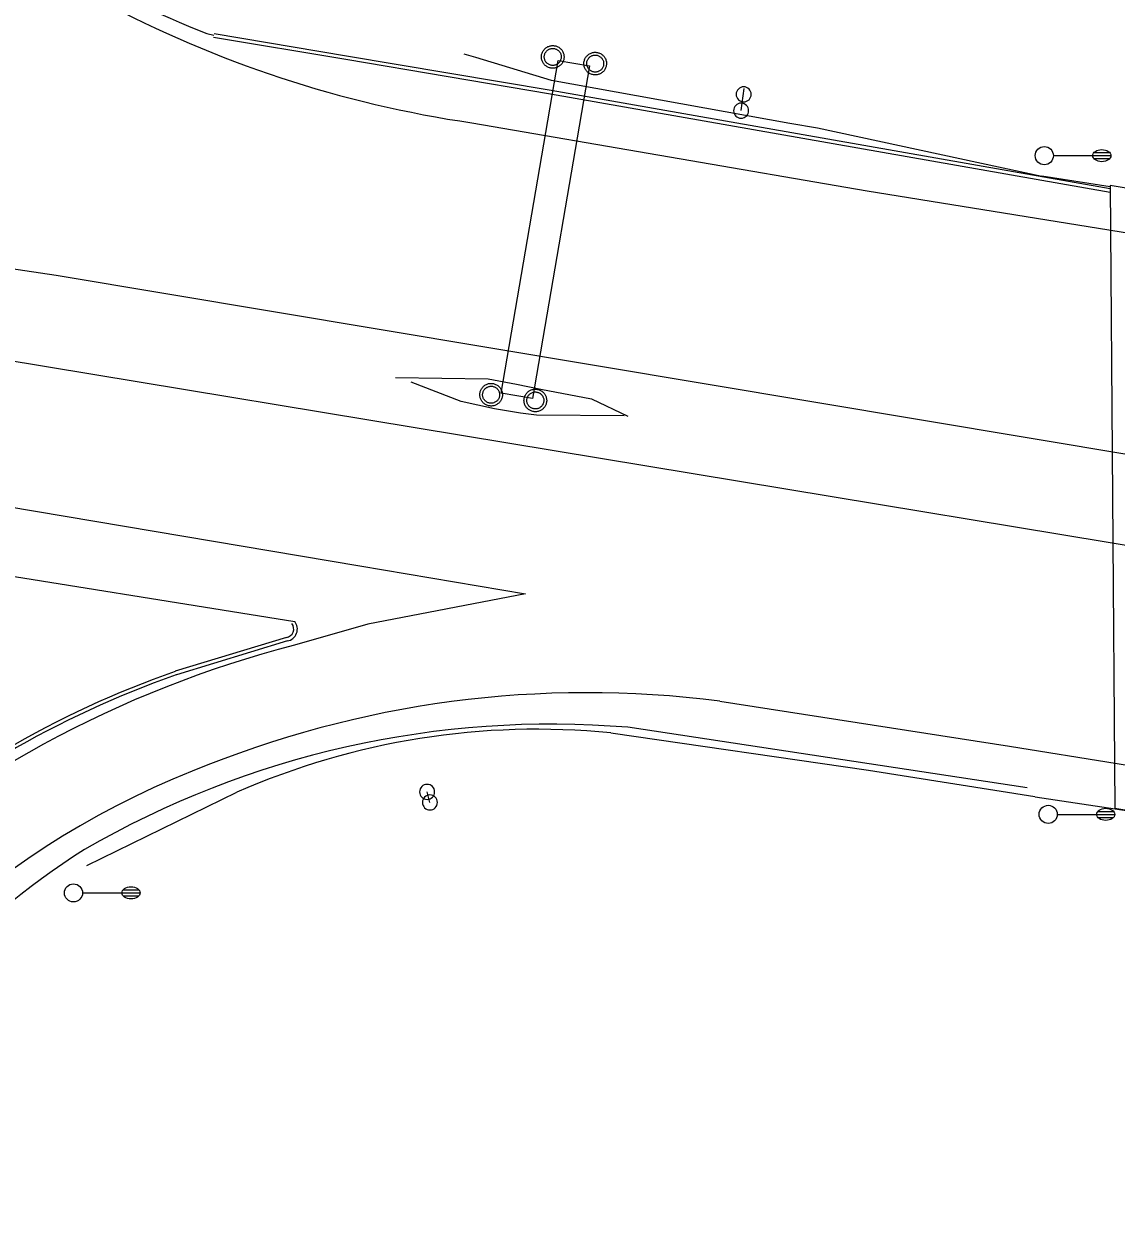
# Model space of a CAD drawing. Extents: x 2145380 to 2157287, y 139568 to 149130.
# Drawn here: x 2150509.8 to 2150690.2, y 142899.7 to 143097.1 of the extents above; entities that cross this region are included whole.
import ezdxf

# ---------------------------------------------------------------- set-up
doc = ezdxf.new("R2010")
doc.units = 0
for name, color, linetype in [('TOPO_Asphalt', 7, 'Continuous'), ('TOPO_BRIDGE_Floor Deck', 7, 'Continuous'), ('TOPO_Curb Back', 7, 'Continuous'), ('TOPO_Guardrail', 7, 'Continuous'), ('TOPO_Light Pole', 7, 'Continuous'), ('TOPO_Misc', 7, 'Continuous'), ('TOPO_Power Pole', 7, 'Continuous'), ('TOPO_Sign', 7, 'Continuous'), ('TOPO_Wall Freestanding', 7, 'Continuous')]:
    doc.layers.add(name, color=color, linetype=linetype)

# ---------------------------------------------------------------- blocks, each defined once
blk = doc.blocks.new('LP')
at = {"layer": 'TOPO_Light Pole'}
blk.add_line((3.81, 0), (20.32, 0), dxfattribs=at)
for points in [[(20.32, 0), (27.94, 0)], [(20.32, 0), (23.5, 0)], [(20.83, 1.27), (27.43, 1.27)], [(20.83, 1.27), (23.5, 1.27)], [(23.71, 1.27), (27.43, 1.27)], [(23.71, 0), (27.94, 0)], [(20.83, -1.27), (27.43, -1.27)], [(20.83, -1.27), (23.5, -1.27)], [(23.71, -1.27), (27.43, -1.27)]]:
    blk.add_lwpolyline(points, dxfattribs=at)
blk.add_circle((0, 0), 3.81, dxfattribs=at)
blk.add_ellipse((24.13, 0), major_axis=(3.81, 0), ratio=0.666667, dxfattribs=at)
blk = doc.blocks.new('POST')
at = {"layer": 'TOPO_Misc'}
for start, end in [(90, 180), (180, 270), (360, 90), (270, 0)]:
    blk.add_arc((-0.01, 0.03), 3.16, start, end, dxfattribs=at)

msp = doc.modelspace()

# ---------------------------------------------------------------- linework, layer by layer
at = {"layer": 'TOPO_Asphalt'}
for points in [[(2150540.07, 143095.47), (2150541.2, 143095.19)], [(2150583.83, 143080.72), (2150649.08, 143069.5), (2150760.59, 143051.51), (2150914.01, 143025.51), (2150978.84, 143014.7), (2151012.47, 143009.49)], [(2150436.47, 143067.28), (2150515.2, 143055.55), (2151174.97, 142945.21), (2151211.43, 142940.13), (2151259.94, 142934.86), (2151300.52, 142931.17), (2151355.41, 142927.31), (2151405.3, 142925.05), (2151475.72, 142923.75), (2151543.63, 142923.74), (2151549.5, 142923.82)], [(2151177.21, 142930.58), (2150490.56, 143044.2)], [(2150354.92, 143038.82), (2150408.11, 143032.32), (2150487.54, 143020.67), (2150565.32, 143007.54), (2150592.65, 143002.93), (2150566.64, 142997.91), (2150554.52, 142994.44)], [(2150273.5, 143029.87), (2150337.92, 143026.89), (2150404.55, 143020.99), (2150496.24, 143007.74), (2150554.56, 142998.37)], [(2150624.77, 142985.18), (2150672.57, 142977.74), (2150690.38, 142974.89), (2150857.05, 142947.51), (2151005.53, 142922.6), (2151066.8, 142912.35)], [(2150675.5, 142970.9), (2150609.6, 142980.89)]]:
    msp.add_lwpolyline(points, dxfattribs=at)
for centre, radius, start, end in [((2150579.52, 143199.54), 111.3, 235.6717, 249.2396), ((2150610.58, 143265.09), 186.3, 241.7785, 261.7454), ((2150599.63, 142819.4), 180.75, 104.4519, 132.7595), ((2150602.86, 142816.34), 170.26, 82.6097, 112.5204), ((2150596.99, 142827.34), 154.06, 85.3077, 120.0571), ((2150589.37, 142843.64), 139.89, 111.6961, 156.3931), ((2150592.03, 142847.64), 134.14, 122.5623, 151.723)]:
    msp.add_arc(centre, radius, start, end, dxfattribs=at)
at = {"layer": 'TOPO_BRIDGE_Floor Deck'}
msp.add_lwpolyline([(2150689.97, 142967.54), (2150960.2, 142922.24), (2150959.16, 143025.48), (2150689.22, 143070.39)], close=True, dxfattribs=at)
at = {"layer": 'TOPO_Curb Back'}
for points in [[(2150541.15, 143094.89), (2150563.01, 143091.22), (2150596.83, 143085.53), (2150689.22, 143069.27)], [(2150541.25, 143095.48), (2150563.11, 143091.81), (2150596.93, 143086.13), (2150689.22, 143069.88)], [(2150553.21, 142995.72), (2150534.83, 142990.13)], [(2150553.35, 142995.14), (2150535.02, 142989.56)]]:
    msp.add_lwpolyline(points, dxfattribs=at)
for centre, radius, start, end in [((2150552.99, 142997.12), 1.41, 278.885, 38.6321), ((2150552.99, 142997.12), 2.01, 280.1942, 38.6325), ((2150588.89, 142836.26), 163.08, 109.3583, 131.2088), ((2150588.89, 142836.26), 162.49, 109.3629, 131.2119)]:
    msp.add_arc(centre, radius, start, end, dxfattribs=at)
at = {"layer": 'TOPO_Guardrail'}
for points in [[(2150677.94, 143071.88), (2150640.9, 143079.81), (2150636.32, 143080.6), (2150596.96, 143087.71), (2150584.49, 143091.53), (2150583.32, 143091.83), (2150582.56, 143092.06)], [(2150571.23, 143038.68), (2150586.49, 143038.43), (2150591.17, 143037.57), (2150595.21, 143036.75), (2150603.55, 143035.13), (2150609.55, 143032.29)], [(2150608.95, 143032.35), (2150594.49, 143032.44), (2150591.83, 143032.75), (2150587.58, 143033.48), (2150582.04, 143034.67), (2150573.8, 143037.9)], [(2150606.76, 142979.95), (2150649.3, 142973.78), (2150676.79, 142969.43)], [(2150520.22, 142958.04), (2150545.01, 142970.15)]]:
    msp.add_lwpolyline(points, dxfattribs=at)
msp.add_arc((2150594.51, 142857.74), 122.82, 84.2774, 113.7659, dxfattribs=at)
at = {"layer": 'TOPO_Power Pole'}
for points in [[(2150595.3, 143091.61), (2150595.31, 143091.74), (2150595.32, 143091.87), (2150595.34, 143091.99), (2150595.38, 143092.12), (2150595.42, 143092.25), (2150595.47, 143092.37), (2150595.53, 143092.49), (2150595.59, 143092.61), (2150595.68, 143092.72), (2150595.75, 143092.82), (2150595.84, 143092.92), (2150595.94, 143093.01), (2150596.04, 143093.09), (2150596.15, 143093.17), (2150596.27, 143093.24), (2150596.38, 143093.3), (2150596.5, 143093.35), (2150596.63, 143093.39), (2150596.76, 143093.43), (2150596.89, 143093.45), (2150597.02, 143093.47), (2150597.15, 143093.47), (2150597.28, 143093.47), (2150597.41, 143093.46), (2150597.54, 143093.44), (2150597.67, 143093.41), (2150597.8, 143093.37), (2150597.92, 143093.32), (2150598.04, 143093.27), (2150598.16, 143093.2), (2150598.27, 143093.13), (2150598.37, 143093.05), (2150598.47, 143092.96), (2150598.56, 143092.86), (2150598.65, 143092.76), (2150598.72, 143092.65), (2150598.79, 143092.54), (2150598.86, 143092.43), (2150598.91, 143092.3), (2150598.96, 143092.18), (2150598.99, 143092.05), (2150599.02, 143091.92), (2150599.03, 143091.79), (2150599.04, 143091.66), (2150599.04, 143091.53), (2150599.03, 143091.4), (2150599.01, 143091.27), (2150598.98, 143091.14), (2150598.95, 143091.01), (2150598.9, 143090.89), (2150598.84, 143090.77), (2150598.79, 143090.65), (2150598.71, 143090.54), (2150598.63, 143090.43), (2150598.54, 143090.33), (2150598.45, 143090.24), (2150598.35, 143090.16), (2150598.24, 143090.07), (2150598.13, 143090), (2150598.02, 143089.94), (2150597.9, 143089.88), (2150597.78, 143089.83), (2150597.64, 143089.8), (2150597.52, 143089.77), (2150597.39, 143089.75), (2150597.26, 143089.74), (2150597.13, 143089.74), (2150597, 143089.75), (2150596.87, 143089.76), (2150596.73, 143089.79), (2150596.61, 143089.82), (2150596.49, 143089.87), (2150596.36, 143089.92), (2150596.24, 143089.99), (2150596.13, 143090.05), (2150596.03, 143090.13), (2150595.92, 143090.21), (2150595.83, 143090.31), (2150595.74, 143090.41), (2150595.66, 143090.51), (2150595.58, 143090.62), (2150595.52, 143090.73), (2150595.46, 143090.86), (2150595.41, 143090.98), (2150595.37, 143091.11), (2150595.34, 143091.23), (2150595.32, 143091.36), (2150595.31, 143091.5), (2150595.3, 143091.61)], [(2150595.77, 143091.61), (2150595.78, 143091.71), (2150595.79, 143091.83), (2150595.81, 143091.94), (2150595.85, 143092.05), (2150595.89, 143092.16), (2150595.94, 143092.26), (2150596, 143092.36), (2150596.06, 143092.46), (2150596.13, 143092.54), (2150596.22, 143092.62), (2150596.3, 143092.71), (2150596.4, 143092.77), (2150596.49, 143092.83), (2150596.6, 143092.88), (2150596.7, 143092.92), (2150596.81, 143092.96), (2150596.93, 143092.98), (2150597.03, 143093.01), (2150597.15, 143093.01), (2150597.26, 143093.01), (2150597.37, 143093), (2150597.49, 143092.97), (2150597.6, 143092.94), (2150597.7, 143092.9), (2150597.81, 143092.86), (2150597.91, 143092.8), (2150598, 143092.73), (2150598.1, 143092.66), (2150598.18, 143092.59), (2150598.25, 143092.5), (2150598.33, 143092.4), (2150598.38, 143092.31), (2150598.44, 143092.21), (2150598.49, 143092.1), (2150598.52, 143091.99), (2150598.55, 143091.88), (2150598.57, 143091.77), (2150598.58, 143091.66), (2150598.58, 143091.55), (2150598.57, 143091.44), (2150598.54, 143091.32), (2150598.52, 143091.21), (2150598.48, 143091.1), (2150598.43, 143091), (2150598.38, 143090.9), (2150598.32, 143090.8), (2150598.25, 143090.71), (2150598.17, 143090.62), (2150598.09, 143090.54), (2150598, 143090.47), (2150597.9, 143090.41), (2150597.81, 143090.35), (2150597.69, 143090.3), (2150597.59, 143090.26), (2150597.48, 143090.24), (2150597.37, 143090.21), (2150597.25, 143090.21), (2150597.15, 143090.21), (2150597.03, 143090.21), (2150596.92, 143090.23), (2150596.8, 143090.25), (2150596.69, 143090.29), (2150596.59, 143090.33), (2150596.49, 143090.38), (2150596.39, 143090.45), (2150596.3, 143090.51), (2150596.21, 143090.59), (2150596.13, 143090.67), (2150596.05, 143090.76), (2150595.99, 143090.86), (2150595.94, 143090.95), (2150595.89, 143091.06), (2150595.84, 143091.16), (2150595.81, 143091.28), (2150595.79, 143091.39), (2150595.78, 143091.5), (2150595.77, 143091.61)], [(2150602.31, 143090.5), (2150602.31, 143090.63), (2150602.33, 143090.76), (2150602.35, 143090.89), (2150602.39, 143091.02), (2150602.43, 143091.14), (2150602.48, 143091.27), (2150602.54, 143091.39), (2150602.6, 143091.5), (2150602.68, 143091.61), (2150602.76, 143091.71), (2150602.85, 143091.81), (2150602.95, 143091.9), (2150603.05, 143091.99), (2150603.16, 143092.07), (2150603.27, 143092.13), (2150603.39, 143092.19), (2150603.51, 143092.24), (2150603.63, 143092.29), (2150603.76, 143092.32), (2150603.9, 143092.34), (2150604.03, 143092.37), (2150604.16, 143092.37), (2150604.29, 143092.37), (2150604.42, 143092.35), (2150604.55, 143092.34), (2150604.67, 143092.3), (2150604.8, 143092.26), (2150604.92, 143092.21), (2150605.05, 143092.16), (2150605.16, 143092.09), (2150605.27, 143092.02), (2150605.38, 143091.94), (2150605.47, 143091.85), (2150605.57, 143091.76), (2150605.65, 143091.65), (2150605.73, 143091.54), (2150605.8, 143091.44), (2150605.87, 143091.32), (2150605.92, 143091.19), (2150605.96, 143091.07), (2150606, 143090.94), (2150606.03, 143090.81), (2150606.04, 143090.68), (2150606.05, 143090.55), (2150606.05, 143090.43), (2150606.04, 143090.29), (2150606.02, 143090.16), (2150605.99, 143090.03), (2150605.95, 143089.9), (2150605.91, 143089.78), (2150605.85, 143089.66), (2150605.8, 143089.54), (2150605.72, 143089.44), (2150605.64, 143089.33), (2150605.55, 143089.22), (2150605.46, 143089.13), (2150605.36, 143089.05), (2150605.25, 143088.97), (2150605.14, 143088.89), (2150605.03, 143088.83), (2150604.91, 143088.78), (2150604.78, 143088.73), (2150604.65, 143088.69), (2150604.53, 143088.66), (2150604.4, 143088.64), (2150604.26, 143088.63), (2150604.14, 143088.63), (2150604.01, 143088.64), (2150603.88, 143088.65), (2150603.74, 143088.68), (2150603.62, 143088.72), (2150603.5, 143088.76), (2150603.37, 143088.81), (2150603.25, 143088.88), (2150603.14, 143088.94), (2150603.03, 143089.03), (2150602.93, 143089.11), (2150602.84, 143089.2), (2150602.75, 143089.3), (2150602.67, 143089.41), (2150602.59, 143089.52), (2150602.53, 143089.63), (2150602.47, 143089.75), (2150602.42, 143089.88), (2150602.38, 143090), (2150602.35, 143090.12), (2150602.33, 143090.26), (2150602.31, 143090.39), (2150602.31, 143090.5)], [(2150602.78, 143090.5), (2150602.78, 143090.61), (2150602.8, 143090.73), (2150602.82, 143090.84), (2150602.86, 143090.94), (2150602.9, 143091.05), (2150602.95, 143091.16), (2150603, 143091.25), (2150603.07, 143091.35), (2150603.14, 143091.44), (2150603.22, 143091.52), (2150603.31, 143091.6), (2150603.41, 143091.66), (2150603.5, 143091.72), (2150603.6, 143091.77), (2150603.71, 143091.82), (2150603.82, 143091.85), (2150603.93, 143091.88), (2150604.04, 143091.9), (2150604.16, 143091.9), (2150604.27, 143091.9), (2150604.38, 143091.89), (2150604.5, 143091.87), (2150604.61, 143091.83), (2150604.71, 143091.79), (2150604.82, 143091.75), (2150604.91, 143091.69), (2150605.01, 143091.63), (2150605.1, 143091.55), (2150605.19, 143091.48), (2150605.26, 143091.39), (2150605.33, 143091.29), (2150605.39, 143091.2), (2150605.45, 143091.1), (2150605.5, 143090.99), (2150605.53, 143090.89), (2150605.56, 143090.78), (2150605.57, 143090.66), (2150605.58, 143090.55), (2150605.58, 143090.44), (2150605.57, 143090.33), (2150605.55, 143090.21), (2150605.53, 143090.1), (2150605.49, 143089.99), (2150605.44, 143089.89), (2150605.39, 143089.79), (2150605.33, 143089.69), (2150605.26, 143089.6), (2150605.18, 143089.52), (2150605.1, 143089.44), (2150605, 143089.36), (2150604.91, 143089.3), (2150604.81, 143089.24), (2150604.7, 143089.19), (2150604.6, 143089.16), (2150604.48, 143089.13), (2150604.37, 143089.11), (2150604.25, 143089.1), (2150604.15, 143089.1), (2150604.04, 143089.11), (2150603.93, 143089.12), (2150603.81, 143089.14), (2150603.7, 143089.18), (2150603.6, 143089.22), (2150603.5, 143089.28), (2150603.4, 143089.34), (2150603.3, 143089.41), (2150603.22, 143089.48), (2150603.14, 143089.57), (2150603.06, 143089.65), (2150603, 143089.75), (2150602.95, 143089.84), (2150602.9, 143089.95), (2150602.85, 143090.06), (2150602.82, 143090.17), (2150602.8, 143090.28), (2150602.78, 143090.39), (2150602.78, 143090.5)], [(2150585.12, 143035.81), (2150585.13, 143035.94), (2150585.15, 143036.07), (2150585.17, 143036.2), (2150585.21, 143036.33), (2150585.24, 143036.45), (2150585.29, 143036.58), (2150585.35, 143036.7), (2150585.42, 143036.81), (2150585.5, 143036.92), (2150585.58, 143037.03), (2150585.67, 143037.12), (2150585.76, 143037.22), (2150585.87, 143037.3), (2150585.97, 143037.38), (2150586.09, 143037.44), (2150586.21, 143037.5), (2150586.32, 143037.55), (2150586.45, 143037.6), (2150586.58, 143037.64), (2150586.72, 143037.66), (2150586.85, 143037.68), (2150586.98, 143037.68), (2150587.1, 143037.68), (2150587.23, 143037.66), (2150587.37, 143037.65), (2150587.49, 143037.61), (2150587.62, 143037.58), (2150587.74, 143037.52), (2150587.87, 143037.47), (2150587.98, 143037.41), (2150588.09, 143037.34), (2150588.19, 143037.25), (2150588.29, 143037.17), (2150588.38, 143037.07), (2150588.47, 143036.97), (2150588.55, 143036.86), (2150588.62, 143036.75), (2150588.68, 143036.63), (2150588.73, 143036.51), (2150588.78, 143036.38), (2150588.82, 143036.26), (2150588.85, 143036.13), (2150588.86, 143035.99), (2150588.87, 143035.86), (2150588.87, 143035.74), (2150588.86, 143035.6), (2150588.84, 143035.47), (2150588.81, 143035.34), (2150588.77, 143035.22), (2150588.73, 143035.09), (2150588.67, 143034.98), (2150588.61, 143034.86), (2150588.54, 143034.75), (2150588.46, 143034.64), (2150588.37, 143034.54), (2150588.27, 143034.44), (2150588.18, 143034.36), (2150588.07, 143034.28), (2150587.96, 143034.21), (2150587.84, 143034.14), (2150587.72, 143034.09), (2150587.6, 143034.04), (2150587.47, 143034), (2150587.34, 143033.97), (2150587.21, 143033.95), (2150587.08, 143033.94), (2150586.96, 143033.94), (2150586.82, 143033.95), (2150586.69, 143033.96), (2150586.56, 143033.99), (2150586.44, 143034.03), (2150586.31, 143034.08), (2150586.19, 143034.13), (2150586.07, 143034.19), (2150585.96, 143034.26), (2150585.85, 143034.34), (2150585.75, 143034.42), (2150585.65, 143034.51), (2150585.57, 143034.61), (2150585.48, 143034.72), (2150585.41, 143034.83), (2150585.34, 143034.94), (2150585.29, 143035.06), (2150585.23, 143035.19), (2150585.2, 143035.31), (2150585.17, 143035.44), (2150585.15, 143035.57), (2150585.13, 143035.7), (2150585.12, 143035.81)], [(2150585.59, 143035.81), (2150585.6, 143035.92), (2150585.62, 143036.04), (2150585.64, 143036.15), (2150585.67, 143036.26), (2150585.71, 143036.37), (2150585.76, 143036.47), (2150585.82, 143036.56), (2150585.89, 143036.66), (2150585.96, 143036.75), (2150586.04, 143036.83), (2150586.13, 143036.91), (2150586.22, 143036.98), (2150586.32, 143037.03), (2150586.42, 143037.09), (2150586.52, 143037.13), (2150586.63, 143037.17), (2150586.75, 143037.19), (2150586.86, 143037.21), (2150586.98, 143037.21), (2150587.09, 143037.21), (2150587.2, 143037.2), (2150587.32, 143037.18), (2150587.42, 143037.14), (2150587.53, 143037.11), (2150587.64, 143037.06), (2150587.73, 143037), (2150587.83, 143036.94), (2150587.92, 143036.87), (2150588, 143036.79), (2150588.08, 143036.7), (2150588.15, 143036.61), (2150588.21, 143036.51), (2150588.27, 143036.41), (2150588.31, 143036.31), (2150588.35, 143036.2), (2150588.38, 143036.09), (2150588.39, 143035.97), (2150588.4, 143035.86), (2150588.4, 143035.75), (2150588.39, 143035.64), (2150588.37, 143035.53), (2150588.35, 143035.41), (2150588.3, 143035.3), (2150588.26, 143035.2), (2150588.21, 143035.1), (2150588.14, 143035), (2150588.08, 143034.91), (2150588, 143034.83), (2150587.92, 143034.75), (2150587.82, 143034.68), (2150587.72, 143034.62), (2150587.63, 143034.56), (2150587.52, 143034.51), (2150587.42, 143034.47), (2150587.3, 143034.44), (2150587.19, 143034.42), (2150587.07, 143034.41), (2150586.97, 143034.41), (2150586.85, 143034.42), (2150586.74, 143034.43), (2150586.62, 143034.45), (2150586.52, 143034.49), (2150586.42, 143034.54), (2150586.31, 143034.59), (2150586.22, 143034.65), (2150586.12, 143034.72), (2150586.03, 143034.79), (2150585.95, 143034.88), (2150585.88, 143034.97), (2150585.81, 143035.06), (2150585.76, 143035.16), (2150585.71, 143035.26), (2150585.67, 143035.37), (2150585.64, 143035.48), (2150585.62, 143035.59), (2150585.6, 143035.71), (2150585.59, 143035.81)], [(2150592.42, 143034.87), (2150592.43, 143035), (2150592.44, 143035.13), (2150592.47, 143035.25), (2150592.5, 143035.38), (2150592.54, 143035.51), (2150592.59, 143035.63), (2150592.65, 143035.75), (2150592.72, 143035.87), (2150592.8, 143035.98), (2150592.88, 143036.08), (2150592.96, 143036.18), (2150593.06, 143036.27), (2150593.16, 143036.35), (2150593.27, 143036.43), (2150593.39, 143036.5), (2150593.51, 143036.56), (2150593.62, 143036.61), (2150593.75, 143036.65), (2150593.88, 143036.69), (2150594.01, 143036.71), (2150594.14, 143036.73), (2150594.28, 143036.73), (2150594.4, 143036.73), (2150594.53, 143036.72), (2150594.66, 143036.7), (2150594.79, 143036.67), (2150594.92, 143036.63), (2150595.04, 143036.58), (2150595.16, 143036.53), (2150595.28, 143036.46), (2150595.39, 143036.39), (2150595.49, 143036.31), (2150595.59, 143036.22), (2150595.68, 143036.12), (2150595.77, 143036.02), (2150595.84, 143035.91), (2150595.92, 143035.8), (2150595.98, 143035.69), (2150596.03, 143035.56), (2150596.08, 143035.44), (2150596.11, 143035.31), (2150596.14, 143035.18), (2150596.16, 143035.05), (2150596.17, 143034.92), (2150596.17, 143034.79), (2150596.16, 143034.66), (2150596.14, 143034.53), (2150596.11, 143034.4), (2150596.07, 143034.27), (2150596.03, 143034.15), (2150595.97, 143034.03), (2150595.91, 143033.91), (2150595.84, 143033.8), (2150595.75, 143033.69), (2150595.67, 143033.59), (2150595.57, 143033.5), (2150595.48, 143033.42), (2150595.37, 143033.33), (2150595.26, 143033.26), (2150595.14, 143033.2), (2150595.02, 143033.14), (2150594.9, 143033.09), (2150594.77, 143033.06), (2150594.64, 143033.03), (2150594.51, 143033.01), (2150594.38, 143033), (2150594.25, 143033), (2150594.12, 143033.01), (2150593.99, 143033.02), (2150593.86, 143033.05), (2150593.74, 143033.08), (2150593.61, 143033.13), (2150593.49, 143033.18), (2150593.37, 143033.25), (2150593.26, 143033.31), (2150593.15, 143033.39), (2150593.04, 143033.47), (2150592.95, 143033.57), (2150592.86, 143033.67), (2150592.78, 143033.77), (2150592.71, 143033.88), (2150592.64, 143033.99), (2150592.59, 143034.12), (2150592.53, 143034.24), (2150592.49, 143034.37), (2150592.47, 143034.49), (2150592.44, 143034.62), (2150592.43, 143034.76), (2150592.42, 143034.87)], [(2150592.89, 143034.87), (2150592.9, 143034.97), (2150592.91, 143035.09), (2150592.94, 143035.2), (2150592.97, 143035.31), (2150593.01, 143035.42), (2150593.06, 143035.52), (2150593.12, 143035.62), (2150593.19, 143035.72), (2150593.26, 143035.8), (2150593.34, 143035.88), (2150593.43, 143035.97), (2150593.52, 143036.03), (2150593.62, 143036.09), (2150593.72, 143036.14), (2150593.82, 143036.18), (2150593.93, 143036.22), (2150594.05, 143036.24), (2150594.16, 143036.27), (2150594.28, 143036.27), (2150594.39, 143036.27), (2150594.49, 143036.26), (2150594.61, 143036.23), (2150594.72, 143036.2), (2150594.83, 143036.16), (2150594.94, 143036.12), (2150595.03, 143036.06), (2150595.13, 143035.99), (2150595.22, 143035.92), (2150595.3, 143035.85), (2150595.38, 143035.76), (2150595.45, 143035.66), (2150595.51, 143035.57), (2150595.56, 143035.47), (2150595.61, 143035.36), (2150595.64, 143035.25), (2150595.68, 143035.14), (2150595.69, 143035.03), (2150595.7, 143034.92), (2150595.7, 143034.81), (2150595.69, 143034.7), (2150595.67, 143034.58), (2150595.64, 143034.47), (2150595.6, 143034.36), (2150595.56, 143034.26), (2150595.51, 143034.16), (2150595.44, 143034.06), (2150595.38, 143033.97), (2150595.29, 143033.88), (2150595.21, 143033.8), (2150595.12, 143033.73), (2150595.02, 143033.67), (2150594.93, 143033.61), (2150594.82, 143033.56), (2150594.72, 143033.52), (2150594.6, 143033.5), (2150594.49, 143033.47), (2150594.37, 143033.47), (2150594.27, 143033.47), (2150594.15, 143033.47), (2150594.04, 143033.49), (2150593.92, 143033.51), (2150593.81, 143033.55), (2150593.71, 143033.59), (2150593.61, 143033.64), (2150593.51, 143033.71), (2150593.42, 143033.77), (2150593.33, 143033.85), (2150593.25, 143033.93), (2150593.18, 143034.02), (2150593.11, 143034.12), (2150593.06, 143034.21), (2150593.01, 143034.32), (2150592.96, 143034.42), (2150592.94, 143034.54), (2150592.91, 143034.65), (2150592.9, 143034.76), (2150592.89, 143034.87)]]:
    msp.add_lwpolyline(points, dxfattribs=at)
at = {"layer": 'TOPO_Sign'}
msp.add_lwpolyline([(2150588.65, 143036.08), (2150598.06, 143091.02), (2150603.22, 143090.13), (2150593.81, 143035.19)], close=True, dxfattribs=at)
for points in [[(2150628.27, 143082.73), (2150628.77, 143086.37)], [(2150576.9, 142968.46), (2150576.43, 142970.2)]]:
    msp.add_lwpolyline(points, dxfattribs=at)
at = {"layer": 'TOPO_Wall Freestanding'}
for p, q in [((2150689.22, 143070.15), (2150677.93, 143071.89)), ((2150676.84, 142969.42), (2150693.37, 142966.94))]:
    msp.add_line(p, q, dxfattribs=at)

# ---------------------------------------------------------------- block references
at = {"layer": 'TOPO_Light Pole', "xscale": 0.39370000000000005, "yscale": 0.3937000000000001}
for p in [(2150678.34, 143075.3), (2150678.99, 142966.5), (2150518.03, 142953.53)]:
    msp.add_blockref('LP', p, dxfattribs=at)
at = {"layer": 'TOPO_Misc', "xscale": 0.39370000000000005, "yscale": 0.3937000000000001}
for p in [(2150628.71, 143085.41), (2150628.28, 143082.71), (2150576.43, 142970.2), (2150576.9, 142968.46)]:
    msp.add_blockref('POST', p, dxfattribs=at)

doc.saveas('drawing.dxf')
